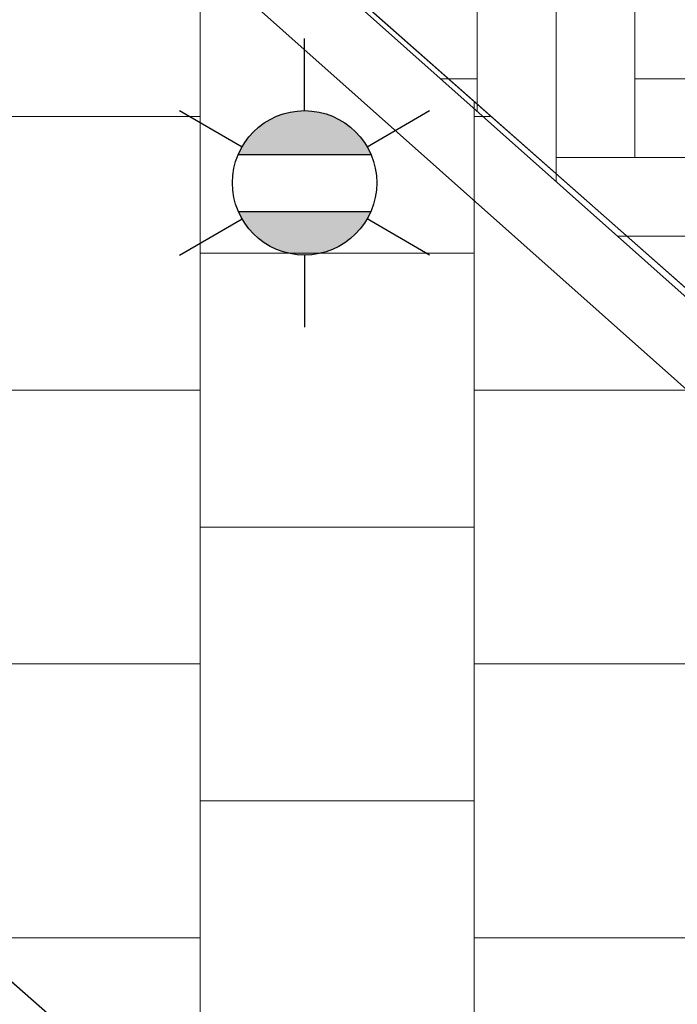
# Model space of a CAD drawing. Header units: millimetres. Extents: x 162876 to 168130, y 402614 to 405602.
# Tile 883 of 1056: x 165503.6 to 165505.05, y 403944.15 to 403946.31. Entities that reach past the tile are written whole.
import ezdxf
from ezdxf import colors
from ezdxf.entities.mleader import LeaderData, LeaderLine
from ezdxf.enums import TextEntityAlignment as Align
from ezdxf.math import Vec2, Vec3

# ---------------------------------------------------------------- set-up
doc = ezdxf.new("R2010")
doc.units = ezdxf.units.MM
for name, color, linetype, lineweight in [('X-CA190022.004-UO-BGT_Ondergrond$0$GE_316_WGDFietspad_Vlak_GEM', 253, 'Continuous', 9), ('X-CA190022.004-UO-BGT_Ondergrond$0$GE_317_WGDVoetpad_Vlak_GEM', 253, 'Continuous', 9), ('X-CA190022.004-UO-BGT_Ondergrond$0$GE_367_OWGBerm_groenvoorziening_grasenk_GEM', 253, 'Continuous', 9), ('X-CA190022.004-UO-BGT_Ondergrond$0$GE_861_PALLichtmast_Punt_GEM', 202, 'Continuous', 25), ('X-CA190022.004-UO-OPB_Opbreek_v0.1$0$V-WE-VH-KANTOPSLUITING_GELEIDEBAND_50X150-G ACHTERKANT', 20, 'Continuous', 25), ('X-CA190022.004-UO-OPB_Opbreek_v0.1$0$V-WE-VH-KANTOPSLUITING_GELEIDEBAND_50X150-G VOORKANT', 20, 'Continuous', 25), ('X-CA190022.004-UO-OPB_Opbreek_v0.1$0$V-WE-VH-KANTOPSLUITING_OPSLUITBAND_150X250-G VOORKANT', 150, 'Continuous', 25), ('X-CA190022.004-UO-OPB_Opbreek_v0.1$0$V-WE-VH-VERHARDING_BETONSTRAATSTEEN-A-200 WEGDEK', 252, 'Continuous', 18), ('X-CA190022.004-UO-OPB_Opbreek_v0.1$0$V-WE-VH-VERHARDING_TEGEL-A-200', 252, 'Continuous', 18), ('X-CA190022.004-UO-OPB_Opbreek_v0.1$0$X-XX-AL-T25- LEADER ASFALT', 7, 'Continuous', 25)]:
    doc.layers.add(name, color=color, linetype=linetype, lineweight=lineweight)
doc.styles.add('X-CA190022.004-UO-BGT_Ondergrond$0$NLCS-ISO', font='NLCS-ISO.ttf')
doc.styles.add('X-CA190022.004-UO-OPB_Opbreek_v0.1$0$NLCS-ISO-M200-T25', font='NLCS-ISO.ttf', dxfattribs={"height": 0.5})

# ---------------------------------------------------------------- blocks, each defined once
blk = doc.blocks.new('X-CA190022.004-UO-BGT_Ondergrond$0$N-SIE-WEG_LICHTMAST-SO')
h = blk.add_hatch(color=256)
h.paths.add_polyline_path([(1.163, 0.5, 0.658505), (-1.163, 0.5)])
h.paths.add_polyline_path([(-1.163, -0.5, 0.658505), (1.163, -0.5)])
at = {"flags": 128}
for points in [[(0, 1.266), (0, 2.531)], [(-2.192, 1.266), (-1.096, 0.633)], [(1.096, 0.633), (2.192, 1.266)], [(-1.163, 0.5), (1.163, 0.5)], [(-1.163, -0.5), (1.163, -0.5)], [(-2.192, -1.266), (-1.096, -0.633)], [(2.192, -1.266), (1.096, -0.633)], [(0, -1.266), (0, -2.531)]]:
    blk.add_lwpolyline(points, dxfattribs=at)
at = {"ltscale": 0.5}
blk.add_circle((0, 0), 1.266, dxfattribs=at)
at = {"style": 'X-CA190022.004-UO-BGT_Ondergrond$0$NLCS-ISO'}
blk.add_attdef('TYPE', text='', height=1.8, dxfattribs=at).set_placement((0, 2.531), align=Align.BOTTOM_CENTER)
blk = doc.blocks.new('X-CA190022.004-UO-BGT_Ondergrond$0$IMGEOLichtmastpaal')
at = {"xscale": 5, "yscale": 5, "zscale": 5}
blk.add_blockref('X-CA190022.004-UO-BGT_Ondergrond$0$N-SIE-WEG_LICHTMAST-SO', (0.042, 6.389), dxfattribs=at)

msp = doc.modelspace()

# ---------------------------------------------------------------- leaders
at = {"layer": 'X-CA190022.004-UO-OPB_Opbreek_v0.1$0$X-XX-AL-T25- LEADER ASFALT'}
ml = msp.add_multileader_mtext('Standard', dxfattribs=at)
ml.set_content('\\A1;Wegvak 2.16; Fietspad Geerbosch\\PTotaal teervrij:\\PFrezen asfalt 25mm:  273.0m{\\H0.7x;\\S2^ ;\\H1.42857x; }', color=256, style='X-CA190022.004-UO-OPB_Opbreek_v0.1$0$NLCS-ISO-M200-T25')
ml.set_leader_properties(color=256, linetype='ByLayer', lineweight=-1)
ml.build(insert=Vec2(0, 0))
ml.multileader.update_dxf_attribs({"text_left_attachment_type": 5, "text_right_attachment_type": 5, "dogleg_length": 0.5, "arrow_head_size": 0.5})
ctx = ml.context
ctx.base_point, ctx.char_height, ctx.arrow_head_size, ctx.landing_gap_size, ctx.plane_origin, ctx.plane_x_axis, ctx.plane_y_axis = Vec3(165519.4827, 403953.6704), 0.5, 0.5, 0.18, Vec3(165445.8271, 403966.774), Vec3(0.692899, 0.721035), Vec3(-0.721035, 0.692899)
ctx.left_attachment, ctx.right_attachment = 5, 5
notes = []
notes.append((ctx, [(0, (1, 1, 0), (165519.1363, 403953.3099), (0.692899, 0.721035), 0.5, [(1, [(165496.5463, 403920.1721), (165523.5587, 403949.4352)], 0, [])])]))
ctx.mtext.insert, ctx.mtext.text_direction, ctx.mtext.rotation, ctx.mtext.width, ctx.mtext.flow_direction = Vec3(165517.9731, 403955.3708), Vec3(0.692899, 0.721035), 0.805295, 10.216208, 5
ctx.mtext.has_bg_fill, ctx.mtext.bg_color, ctx.mtext.bg_scale_factor, ctx.mtext.bg_transparency, ctx.mtext.use_window_bg_color = 1, -1027028792, 1.5, 0, 1
for ctx, leaders in notes:
    for number, flags, end, landing, length, lines in leaders:
        leader = LeaderData()
        leader.index, (leader.has_last_leader_line, leader.has_dogleg_vector, leader.attachment_direction) = number, flags
        leader.last_leader_point, leader.dogleg_vector, leader.dogleg_length = Vec3(end), Vec3(landing), length
        for number, points, colour, breaks in lines:
            line = LeaderLine()
            line.index, line.vertices, line.color, line.breaks = number, Vec3.list(points), colors.encode_raw_color(colour), breaks
            leader.lines.append(line)
        ctx.leaders.append(leader)

# ---------------------------------------------------------------- next in the draw order: hatches: boundary and pattern name
at = {"layer": 'X-CA190022.004-UO-OPB_Opbreek_v0.1$0$V-WE-VH-VERHARDING_BETONSTRAATSTEEN-A-200 WEGDEK'}
h = msp.add_hatch(dxfattribs=at)
h.set_pattern_fill('AVH-BSS_DIKFORMAAT_ELLEBOOG-SO', color=256, scale=2.5, pattern_type=2)
h.set_pattern_definition([(0, (0, 0), (0.1725, 0.1725), [0.69, -0.345]), (270, (0, 0.5175), (0.1725, 0.1725), [0.69, -0.345])])
h.paths.add_polyline_path([(165513.934, 403947.223), (165506.884, 403953.5147), (165502.2074, 403948.2454), (165509.293, 403941.944)])
at = {"layer": 'X-CA190022.004-UO-OPB_Opbreek_v0.1$0$V-WE-VH-VERHARDING_TEGEL-A-200'}
h = msp.add_hatch(dxfattribs=at)
h.set_pattern_fill('AVH-TEGEL_300X300_HALFST-SO', color=256, scale=2, pattern_type=2)
h.set_pattern_definition([(0, (0, 0), (0.6, 0.3), [0.6, -0.6]), (90, (0, 0), (-0.6, 4e-17), [])])
edge = h.paths.add_edge_path()
edge.add_line((165502.2185, 403948.2578), (165509.293, 403941.944))
edge.add_arc((165506.5337, 403938.8821), 4.1218, -33.4188, 47.9756, ccw=False)
edge.add_line((165509.974, 403936.612), (165509.288, 403935.914))
edge.add_line((165509.288, 403935.914), (165506.299, 403938.205))
edge.add_line((165506.299, 403938.205), (165508.068, 403940.262))
edge.add_line((165508.068, 403940.262), (165502.868, 403944.836))
edge.add_line((165502.868, 403944.836), (165502.549, 403946.314))
edge.add_line((165502.549, 403946.314), (165501.3947, 403947.3296))
edge.add_line((165501.3947, 403947.3296), (165502.2185, 403948.2578))

# ---------------------------------------------------------------- next in the draw order: linework, layer by layer
at = {"layer": 'X-CA190022.004-UO-BGT_Ondergrond$0$GE_316_WGDFietspad_Vlak_GEM', "flags": 128}
msp.add_lwpolyline([(165471.36, 403977.447), (165508.974, 403944.22), (165508.008, 403943.126), (165497.262, 403952.61), (165488.043, 403960.727), (165485.951, 403962.569), (165476.921, 403970.557)], dxfattribs=at)
at = {"layer": 'X-CA190022.004-UO-BGT_Ondergrond$0$GE_317_WGDVoetpad_Vlak_GEM', "flags": 128}
for points in [[(165509.974, 403936.612), (165509.515, 403936.154), (165509.288, 403935.914), (165507.562, 403937.263), (165506.47, 403938.062), (165506.299, 403938.205), (165508.068, 403940.262), (165502.868, 403944.836), (165502.549, 403946.314), (165496.863, 403951.317), (165496.643, 403951.116), (165494.698, 403952.831), (165496.108, 403952.541), (165496.716, 403951.999), (165497.262, 403952.61)], [(165497.262, 403952.61), (165508.008, 403943.126), (165509.293, 403941.944)]]:
    msp.add_lwpolyline(points, dxfattribs=at)
at = {"layer": 'X-CA190022.004-UO-BGT_Ondergrond$0$GE_367_OWGBerm_groenvoorziening_grasenk_GEM', "flags": 128}
msp.add_lwpolyline([(165492.975, 403953.171), (165494.698, 403952.831), (165496.643, 403951.116), (165496.863, 403951.317), (165502.549, 403946.314), (165502.868, 403944.836), (165508.068, 403940.262), (165506.299, 403938.205), (165506.47, 403938.062), (165505.96, 403937.449), (165507.044, 403936.592), (165507.562, 403937.263), (165509.288, 403935.914), (165480.148, 403905.125)], dxfattribs=at)
at = {"layer": 'X-CA190022.004-UO-OPB_Opbreek_v0.1$0$V-WE-VH-KANTOPSLUITING_GELEIDEBAND_50X150-G ACHTERKANT', "ltscale": 0.2, "flags": 128}
msp.add_lwpolyline([(165509.1933, 403941.8319), (165502.1077, 403948.1333)], dxfattribs=at)
at = {"layer": 'X-CA190022.004-UO-OPB_Opbreek_v0.1$0$V-WE-VH-KANTOPSLUITING_GELEIDEBAND_50X150-G VOORKANT', "ltscale": 0.2, "flags": 128}
msp.add_lwpolyline([(165509.293, 403941.944), (165502.2074, 403948.2454)], dxfattribs=at)
at = {"layer": 'X-CA190022.004-UO-OPB_Opbreek_v0.1$0$V-WE-VH-KANTOPSLUITING_OPSLUITBAND_150X250-G VOORKANT', "flags": 128}
msp.add_lwpolyline([(165509.288, 403935.914), (165506.299, 403938.205), (165508.068, 403940.262), (165505.3207, 403942.6786), (165502.868, 403944.836), (165502.549, 403946.314), (165501.3947, 403947.3296)], dxfattribs=at)

# ---------------------------------------------------------------- next in the draw order: block references
at = {"layer": 'X-CA190022.004-UO-BGT_Ondergrond$0$GE_861_PALLichtmast_Punt_GEM', "xscale": 0.025, "yscale": 0.025, "zscale": 0.025}
msp.add_blockref('X-CA190022.004-UO-BGT_Ondergrond$0$IMGEOLichtmastpaal', (165504.228, 403945.795), dxfattribs=at)

doc.saveas('drawing.dxf')
